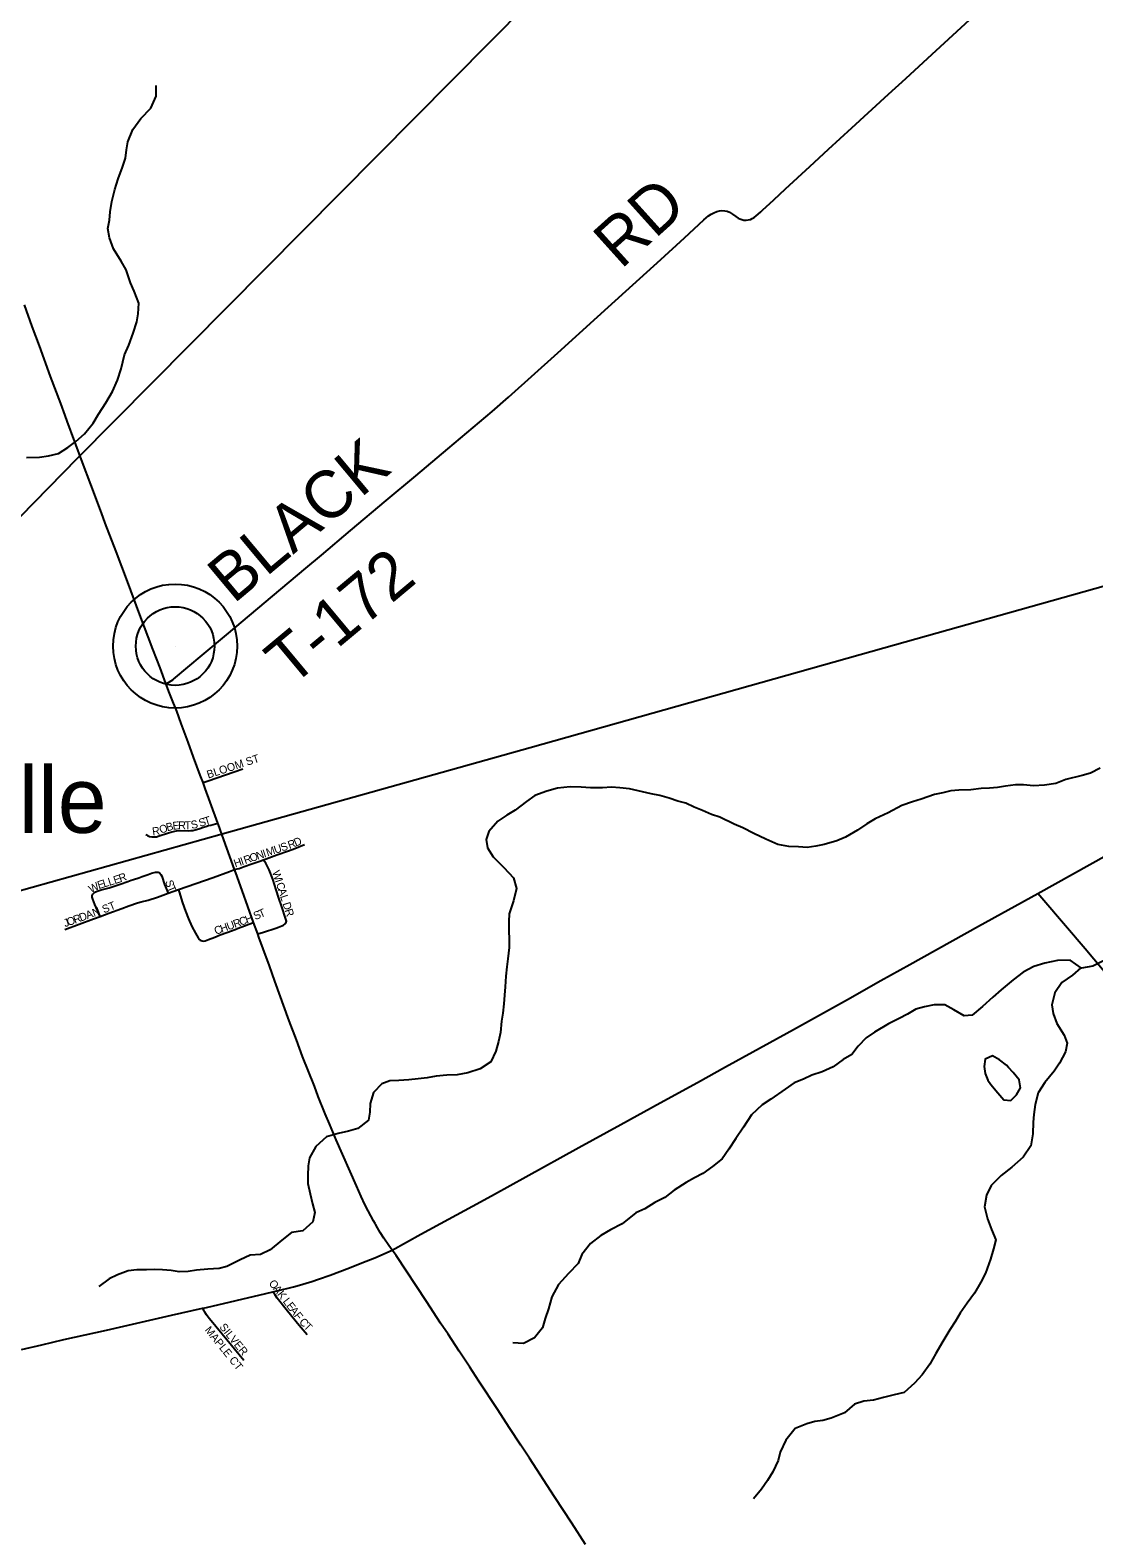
# Model space of a CAD drawing. Extents: x 1442749 to 1756758, y 235267 to 677782.
# Drawn here: x 1635226 to 1641962, y 537785 to 547333 of the extents above; entities that cross this region are included whole.
import ezdxf

# ---------------------------------------------------------------- set-up
doc = ezdxf.new("R2010")
doc.units = 0
for name, color, linetype in [('GM_X_Minor_Lake', 7, 'Continuous'), ('GM_X_Minor_River', 7, 'Continuous'), ('GM_X_Rail_Line', 7, 'Continuous'), ('GM_X_State_Route', 7, 'Continuous'), ('GM_X_Township', 7, 'Continuous'), ('GM_X_Township_Road', 7, 'Continuous'), ('GM_X_Township_Road_Text', 7, 'Continuous'), ('GM_X_Township_Subdivision', 7, 'Continuous'), ('GM_X_Township_Subdivision_Text', 7, 'Continuous'), ('GM_X_Unincorporated', 7, 'Continuous'), ('GM_X_Unincorporated_Location', 7, 'Continuous'), ('GM_X_Unincorporated_Text', 7, 'Continuous'), ('GM_X_US_Route', 7, 'Continuous')]:
    doc.layers.add(name, color=color, linetype=linetype)

msp = doc.modelspace()

# ---------------------------------------------------------------- linework, layer by layer
at = {"layer": 'GM_X_Minor_Lake'}
for points in [[(1641422.5, 540763.4), (1641409.8, 540777.6), (1641364, 540812.2), (1641320.1, 540836.8), (1641273.7, 540817.3), (1641267, 540769.2), (1641274.6, 540725), (1641290.1, 540682.7), (1641310, 540655.2)], [(1641310, 540655.2), (1641353.4, 540603.8), (1641391.1, 540559.2), (1641437.2, 540554.7), (1641471.8, 540590.4), (1641498.4, 540634.2), (1641489, 540686.5), (1641451.4, 540731), (1641422.5, 540763.4)]]:
    msp.add_lwpolyline(points, dxfattribs=at)
at = {"layer": 'GM_X_Minor_River'}
for points in [[(1635202.8, 544626.3), (1635285.2, 544629.4), (1635343.5, 544636.8), (1635406, 544652.1), (1635464.7, 544689.5), (1635515.4, 544727.1), (1635570.2, 544776.6), (1635625.3, 544844.2), (1635658.1, 544902), (1635705.2, 544973.7), (1635748.3, 545045.4), (1635779.3, 545117.2), (1635802.2, 545187.2), (1635823.4, 545277.2), (1635850.3, 545339.1), (1635879.3, 545415), (1635902.2, 545484.9), (1635910.9, 545536.9), (1635913.7, 545603.1), (1635884.5, 545679.7), (1635861, 545732.1), (1635833.9, 545814.6), (1635802.4, 545869.1), (1635753.2, 545947.9), (1635727.9, 546018.4), (1635718.6, 546076.7), (1635729.2, 546128.7), (1635733.9, 546182.8), (1635742.7, 546246.9), (1635761.7, 546324.9), (1635782.6, 546390.8), (1635811.6, 546464.7), (1635830.4, 546522.7), (1635837.1, 546574.7), (1635845.8, 546626.8), (1635876.8, 546704.7), (1635927.9, 546774.3), (1635991, 546839.8), (1636024, 546915.6), (1636024.8, 546981.8)], [(1642003.1, 542660.3), (1641940.4, 542626.9), (1641888, 542613.5), (1641785.2, 542586.6), (1641720.6, 542563.2), (1641650.2, 542552), (1641579.8, 542546.8), (1641515.6, 542553.5), (1641465.4, 542554.1), (1641403, 542544.8), (1641352.7, 542537.3), (1641300.4, 542531.9), (1641248.2, 542530.4), (1641183.8, 542523.1), (1641107.4, 542520), (1641057.2, 542516.5), (1641004.8, 542503.1), (1640952.4, 542491.7), (1640867.7, 542462.5), (1640813.3, 542447.1), (1640746.7, 542423.8), (1640659.8, 542376.6), (1640576.9, 542337.4), (1640524.3, 542305.9), (1640465.6, 542266.5), (1640388.7, 542223.2), (1640334.2, 542199.8), (1640253.6, 542176.6), (1640201.2, 542165.2), (1640146.9, 542157.8), (1640092.7, 542160.4), (1640030.4, 542163.1), (1639960.3, 542175.9), (1639884.3, 542208.8), (1639808.4, 542245.8), (1639738.5, 542280.7), (1639684.6, 542305.4), (1639594.7, 542348.5), (1639540.7, 542365.2), (1639484.8, 542391.8), (1639430.8, 542412.5), (1639378.9, 542437.2), (1639326.8, 542449.8), (1639272.8, 542468.5), (1639214.7, 542485.2), (1639158.6, 542495.8), (1639022.4, 542529.4), (1638960.2, 542534.2), (1638908, 542538.8), (1638849.7, 542535.4), (1638775.4, 542534.2), (1638715.2, 542538.9), (1638646.9, 542541.7), (1638566.4, 542532.6), (1638497.9, 542513.3), (1638421.2, 542486.1), (1638368.5, 542448.5), (1638297.6, 542393.2), (1638245, 542361.7), (1638188.3, 542324.2), (1638131.2, 542258.7), (1638114.5, 542206.7), (1638121.9, 542154.5), (1638157.4, 542097.9), (1638224.9, 542031)], [(1638224.9, 542031), (1638286.4, 541964.1), (1638305.6, 541897.7), (1638286.6, 541819.7), (1638259.5, 541737.7), (1638256.9, 541687.6), (1638258.2, 541629.4), (1638259.6, 541577.3), (1638258.9, 541523.1), (1638252, 541451), (1638245.4, 541400.9), (1638238.7, 541342.8), (1638233.8, 541274.7), (1638229.2, 541222.6), (1638226.5, 541166.5), (1638219.7, 541108.4), (1638211.1, 541056.3), (1638204.2, 540986.2), (1638191.4, 540928.2), (1638174.6, 540866.2), (1638143.7, 540800.4), (1638076.9, 540755), (1637998.2, 540729.8), (1637929.7, 540716.5), (1637865.4, 540715.2), (1637797.1, 540708), (1637740.7, 540698.6), (1637682.4, 540691.2), (1637624, 540685.9), (1637561.7, 540680.6), (1637503.4, 540679.2), (1637453, 540659.7), (1637400.1, 540606.2), (1637379.1, 540536.2), (1637376.5, 540480.1), (1637367.8, 540430), (1637300.9, 540376.6), (1637242.4, 540361.2), (1637176, 540345.9), (1637103.4, 540324.7), (1637034.3, 540263.3), (1636995.3, 540191.5), (1636986.7, 540141.5), (1636983.9, 540079.3), (1636985.3, 540029.2), (1636998.6, 539962.8), (1637013.9, 539900.5), (1637029.3, 539846.1), (1637016.5, 539786.1), (1636953.5, 539728.7), (1636881.1, 539719.4), (1636820.3, 539670), (1636745.2, 539608.7), (1636684.6, 539579.2), (1636620.2, 539576), (1636555.6, 539544.6), (1636472.7, 539503.4), (1636422.3, 539489.9), (1636352, 539486.7), (1636279.6, 539479.5), (1636227.2, 539472.1), (1636168.9, 539468.7), (1636118.8, 539477.3), (1636064.6, 539481.9), (1636012.4, 539484.5), (1635962.2, 539483.1), (1635901.9, 539481.7), (1635847.6, 539476.3), (1635779, 539451), (1635726.5, 539425.5), (1635661.6, 539376.1)], [(1642026.5, 541440.6), (1641955.7, 541405.3), (1641883.3, 541392.1), (1641811.6, 541443), (1641731.2, 541441.9), (1641652.6, 541424.8), (1641582.1, 541403.5), (1641515.4, 541368.1), (1641450.5, 541318.7), (1641375.4, 541255.4), (1641322.6, 541209.8), (1641257.6, 541150.4), (1641190.6, 541095), (1641140.4, 541091.5), (1641076.5, 541128.4), (1641018.7, 541161.1), (1640950.4, 541159.9), (1640890, 541148.5), (1640835.5, 541133.1), (1640782.9, 541101.6), (1640728.4, 541074.1), (1640661.7, 541040.8), (1640572.6, 540987.6), (1640520, 540952.1), (1640469.1, 540898.5), (1640430.3, 540846.8), (1640375.7, 540813.3), (1640310.8, 540767.9), (1640242.2, 540736.6), (1640175.6, 540715.3), (1640123.1, 540689.8), (1640064.5, 540666.4), (1640007.8, 540626.9), (1639916.6, 540563.8), (1639862, 540526.3), (1639794.9, 540464.9), (1639743.7, 540385.2), (1639694.7, 540313.6), (1639649.6, 540245.9), (1639608.7, 540184.2), (1639547.9, 540136.7), (1639485.1, 540093.3), (1639432.5, 540065.8), (1639379.9, 540034.3), (1639305, 539987), (1639246.2, 539939.5), (1639181.5, 539908.2), (1639118.8, 539868.8), (1639062.2, 539843.3), (1638975, 539774.1), (1638902.2, 539734.8), (1638839.5, 539699.4), (1638774.6, 539648), (1638719.5, 539578.4), (1638696.7, 539522.5)], [(1641880, 541394.3), (1641826.5, 541348.6), (1641759.6, 541301.2), (1641714.7, 541237.5), (1641695.7, 541161.5), (1641705, 541105.2), (1641728.4, 541042.8), (1641773.7, 540968.1), (1641793.1, 540917.7), (1641782.4, 540863.7), (1641745.4, 540791.9), (1641710.6, 540740.1), (1641651.5, 540668.6), (1641610.5, 540602.9), (1641589.6, 540528.9), (1641582.8, 540466.8), (1641578.2, 540416.7), (1641575.3, 540342.5), (1641562.3, 540268.5), (1641515.2, 540194.8), (1641442.2, 540133.4), (1641375.2, 540080), (1641312.2, 540016.5), (1641283.3, 539954.7), (1641270.4, 539880.6), (1641289.5, 539806.2), (1641314.8, 539737.7), (1641342.2, 539673.2), (1641327.4, 539615.2), (1641308.5, 539549.2), (1641275.3, 539461.4), (1641246.5, 539403.5), (1641205.5, 539333.8), (1641160.5, 539272.1), (1641115.6, 539208.4), (1641086.8, 539156.6), (1641050, 539102.9), (1640998.8, 539017.2), (1640961.8, 538953.4), (1640922.9, 538885.7), (1640875.8, 538818), (1640827, 538764.4), (1640760, 538705), (1640697.5, 538689.7), (1640631, 538674.3), (1640566.5, 538657), (1640506.2, 538649.7), (1640445.7, 538632.3), (1640382.8, 538576.9), (1640298, 538543.7), (1640245.6, 538528.3), (1640195.3, 538520.8), (1640144.9, 538507.3), (1640070.2, 538478.1), (1640011, 538404.5), (1639976, 538326.7), (1639963.3, 538274.7), (1639928.3, 538202.9), (1639895.4, 538147.1), (1639856.6, 538093.4), (1639807.7, 538031.8)], [(1638696.7, 539522.5), (1638635.7, 539459), (1638572.6, 539389.5), (1638529.5, 539311.8), (1638508.5, 539235.8), (1638487.6, 539173.8), (1638470.9, 539115.9), (1638419.9, 539052.3), (1638351.1, 539014.9), (1638282.9, 539019.7)]]:
    msp.add_lwpolyline(points, dxfattribs=at)
at = {"layer": 'GM_X_Rail_Line'}
msp.add_lwpolyline([(1622992.7, 538441.5), (1624973.8, 539013.5), (1626935.6, 539566.6), (1628793.5, 540088.9), (1634516, 541702.1), (1636441.8, 542242.9), (1638391.8, 542790.8), (1640631.9, 543421.9), (1643762.7, 544302.3), (1646454, 545058.4), (1646629.2, 545107.3), (1646753.5, 545144.7), (1646845.5, 545173.3), (1646960.4, 545211.3), (1647129.3, 545272.7), (1647416.4, 545385.5), (1647824.1, 545546.7)], dxfattribs=at)
at = {"layer": 'GM_X_State_Route'}
for points in [[(1636003.9, 543412.8), (1635921.3, 543631.2), (1635842.5, 543840.6), (1635770.4, 544030.8), (1635701.7, 544211.8), (1635678, 544276.4), (1635611.2, 544454.7), (1635558.8, 544596.1), (1635460.7, 544857.2), (1635448.3, 544891.9), (1635419.6, 544967.9), (1635355.6, 545140.1), (1635285, 545334.3), (1635238.5, 545457), (1635189.5, 545593.4)], [(1637410.5, 539774.8), (1637400.4, 539793), (1637384.4, 539823.4), (1637367.5, 539855.5), (1637346.6, 539896.4), (1637323.2, 539946.3), (1637291.9, 540014.4), (1637164.9, 540305.1), (1637121.3, 540407.8), (1637094.6, 540471.2), (1637050.6, 540580.6), (1637026.2, 540645), (1636951.3, 540834.1), (1636912.1, 540938.5), (1636867.5, 541058.3), (1636776.2, 541311.3), (1636741.3, 541406.8), (1636702.4, 541514.7), (1636675.3, 541588.5), (1636667.3, 541610.5), (1636641.4, 541682.7), (1636568.9, 541884.8), (1636528.5, 541995.9), (1636520.9, 542016.6), (1636490.4, 542100.6), (1636453.8, 542206), (1636416.8, 542307.8), (1636415.4, 542311.5), (1636367.1, 542443.2), (1636335.5, 542529.5), (1636321.3, 542567.6), (1636303.6, 542615.6), (1636260.8, 542729.2), (1636226, 542824.7), (1636182.5, 542941.5), (1636154.3, 543019.6), (1636130.1, 543081.2), (1636108.8, 543134.7), (1636086, 543195.3), (1636048.9, 543293.9), (1636003.9, 543412.8)], [(1637519.5, 539606.4), (1637497.4, 539635.9), (1637466.4, 539682), (1637443.4, 539718), (1637426.1, 539747.5), (1637412.6, 539770.9), (1637410.5, 539774.8)], [(1638743.6, 537742.6), (1638656.8, 537877.9), (1638546.8, 538045.1), (1638388, 538290.1), (1638334.3, 538372.6), (1638259.6, 538484.5), (1638188.2, 538594.6), (1638066.9, 538777.8), (1638010.2, 538866.1), (1637943.1, 538967.4), (1637872.3, 539073.8), (1637825.4, 539145.1), (1637736.1, 539282.6), (1637544.5, 539572.3), (1637539.3, 539579.4), (1637519.5, 539606.4)]]:
    msp.add_lwpolyline(points, dxfattribs=at)
at = {"layer": 'GM_X_Township'}
for points in [[(1644898.2, 555254.1), (1644395.6, 554944.1), (1643852.2, 554568.9), (1643512.1, 554247), (1640923.8, 550208.5), (1640432.9, 549458.1), (1639324.6, 548457.1), (1635523.6, 544621), (1633901.9, 542962.5), (1622672.3, 541853.7), (1621258.8, 543593.7), (1621242.7, 543613.4), (1617735.4, 547930.7), (1616705.5, 549186.7), (1616627.9, 549232.6), (1615854.3, 549688.4), (1611426.7, 552128.9), (1613178.2, 554457.1), (1615321.2, 557320.2)], [(1653261.4, 533457.5), (1649470.2, 532439.8), (1648624.5, 532214.5), (1643928.6, 530963.1), (1641622.2, 530342.8), (1638146.2, 529407.9), (1628660.7, 526876.2), (1619668.8, 524460.8), (1619911.1, 527377.3), (1620636.3, 536103), (1621012.8, 540633.9), (1621258.8, 543593.7), (1622672.3, 541853.7), (1633901.9, 542962.5), (1635523.6, 544621), (1639324.6, 548457.1), (1640432.9, 549458.1), (1640923.8, 550208.5), (1643512.1, 554247), (1643852.2, 554568.9), (1644395.6, 554944.1), (1644898.2, 555254.1)]]:
    msp.add_lwpolyline(points, dxfattribs=at)
at = {"layer": 'GM_X_Township_Road'}
for points in [[(1636086, 543195.3), (1636096.2, 543200.3), (1636108.6, 543206.3), (1636119.9, 543212.3), (1636129.2, 543219), (1636133.4, 543222.6), (1636315.7, 543375.7), (1636468.8, 543504.4), (1636814, 543792.4), (1636972, 543925.6), (1637070.5, 544007.3), (1637255.6, 544164.5), (1637481.6, 544354.5), (1637667.8, 544510.3), (1637871.5, 544681.1), (1638152, 544918.4), (1638255.9, 545009), (1638568.1, 545289.9), (1638818.5, 545516.9), (1638998.1, 545680.3), (1639219.2, 545880.9), (1639369.2, 546018.4), (1639492.6, 546131.7), (1639522.8, 546156.9), (1639539.4, 546167.8), (1639556.6, 546177.1), (1639575, 546184.1), (1639590.9, 546187.9), (1639607, 546189.9), (1639624.5, 546189.8), (1639639.6, 546186.4), (1639654.7, 546180.4), (1639674.3, 546168.5), (1639694.4, 546153.5), (1639709.5, 546142.5), (1639720.7, 546137.4), (1639732, 546133), (1639745.6, 546129.9), (1639759.4, 546128.8), (1639772.4, 546130.9), (1639788.9, 546135), (1639799.3, 546140.7), (1639810.1, 546147.3), (1639836.4, 546167.4), (1639853.3, 546183.3), (1639863.1, 546192.1), (1639935.2, 546259.1), (1640009.5, 546328.7), (1640164.4, 546470.6), (1640282.8, 546579.4), (1640429.8, 546715.2), (1640662, 546927.9), (1640771.2, 547027.4), (1640911.4, 547156.1), (1641463.4, 547665.8)], [(1644952.7, 537933.2), (1644888.4, 538008.3), (1644755.7, 538166.7), (1644661.1, 538280.1), (1644518.1, 538447), (1644484, 538486.9), (1644158.3, 538868.8), (1644020.5, 539031.5), (1643827.8, 539259.5), (1643667.9, 539446.5), (1643517.3, 539624.3), (1643411, 539749.1), (1643327.6, 539846.1), (1643204.3, 539991.1), (1643068, 540150.8), (1642924.7, 540317.4), (1642731.1, 540544.6), (1642584.3, 540716.9), (1642489, 540829.6), (1642329.1, 541016.6), (1642071.7, 541318.7), (1641906.5, 541514.2), (1641644.4, 541820.9), (1641606.5, 541865.3)]]:
    msp.add_lwpolyline(points, dxfattribs=at)
at = {"layer": 'GM_X_Township_Subdivision'}
for points in [[(1636321.3, 542567.6), (1636353.4, 542578.7), (1636572.5, 542655)], [(1635958.5, 542239.2), (1635963.4, 542236.4), (1635969.5, 542232), (1635981.6, 542227.2), (1635997.8, 542224), (1636014.1, 542223.7), (1636027.1, 542225.4), (1636042.8, 542229.9), (1636095.2, 542248.7), (1636123.7, 542256.7), (1636152.5, 542262.6), (1636175.4, 542264.1), (1636228, 542262.7), (1636244.3, 542263.6), (1636256.8, 542265.3), (1636272.2, 542267.9), (1636293.5, 542274.1), (1636323.3, 542284.7), (1636339.4, 542290.5), (1636355.8, 542295.3), (1636369.5, 542298.8), (1636386.2, 542303.4), (1636415.4, 542311.5)], [(1636701.3, 542077.8), (1636720, 542085.8), (1636787.9, 542110.7), (1636862.9, 542134.9), (1636903, 542149.5), (1636963.1, 542175.9)], [(1636520.9, 542016.6), (1636537.3, 542021.2), (1636550.1, 542024.9), (1636581.2, 542035.6), (1636630.3, 542054), (1636686.1, 542073.4), (1636701.3, 542077.8)], [(1636667.3, 541610.5), (1636703, 541621.6), (1636781.3, 541645.8), (1636799.8, 541652.4), (1636821, 541661.3), (1636829.9, 541665.5), (1636840.3, 541673.3), (1636844.5, 541678.1), (1636847.6, 541683.7), (1636848.6, 541690), (1636848.1, 541696.5), (1636844.2, 541709.1), (1636820.5, 541781.2), (1636800.6, 541835.9), (1636785.2, 541889.5), (1636762.3, 541957.2), (1636739.7, 542016), (1636719, 542057), (1636710.9, 542068.2), (1636701.3, 542077.8)], [(1635668.9, 541720.4), (1635636, 541795.8), (1635622.9, 541829.5), (1635619.6, 541842.2), (1635619.8, 541851.9), (1635622.9, 541861.1), (1635628.9, 541868.6), (1635636.7, 541874.4), (1635651.6, 541881.2), (1635676.7, 541888.5), (1635727.1, 541902.5), (1635795.6, 541924.7), (1635845.1, 541941.5), (1635866.4, 541949.2), (1635881.2, 541954.7), (1635914.7, 541965), (1635936.3, 541972.7), (1635973, 541986.6), (1635994.8, 541993.4), (1636020.1, 542000.5), (1636029.9, 542001.4), (1636036.3, 542000.4), (1636042.1, 541997.9), (1636047.2, 541993.9), (1636053.3, 541986.2), (1636059.2, 541974.5), (1636077, 541921.7), (1636099.5, 541866.7)], [(1636166.3, 541890.1), (1636384.6, 541966.8), (1636489, 542004.9), (1636520.9, 542016.6)], [(1635668.9, 541720.4), (1635725.5, 541741.5), (1635807.9, 541771.6), (1635850.9, 541787.1), (1635906.7, 541806), (1635928.9, 541811.8), (1635973, 541823.9), (1636032.1, 541843), (1636099.5, 541866.7)], [(1636099.5, 541866.7), (1636166.3, 541890.1)], [(1636166.3, 541890.1), (1636177.1, 541854), (1636191.2, 541806.8), (1636209.9, 541754.1), (1636230, 541705.5), (1636250.9, 541657.5), (1636273.3, 541613.6), (1636289.4, 541584.8), (1636295.4, 541577), (1636302.8, 541570.5), (1636308.4, 541567.3), (1636314.6, 541565.2), (1636324.4, 541564.5), (1636334.1, 541566.2), (1636355.5, 541574.3), (1636395.3, 541589.8), (1636429, 541602.8), (1636471.9, 541619.4), (1636524.3, 541638.5), (1636542.8, 541645.4), (1636582.8, 541659.9), (1636610.4, 541670.6), (1636641.4, 541682.7)], [(1635446.3, 541638.6), (1635627.5, 541704.9), (1635668.9, 541720.4)], [(1636979.7, 539070.2), (1636929.7, 539130.5), (1636855.8, 539221), (1636790.9, 539302.3), (1636775, 539326), (1636763.8, 539342.8)], [(1636579.1, 538908), (1636442.2, 539074.5), (1636362.8, 539171.8), (1636348, 539191.5), (1636343.7, 539197.2), (1636333.1, 539213.2), (1636327.9, 539222.1), (1636318, 539239.1)]]:
    msp.add_lwpolyline(points, dxfattribs=at)
at = {"layer": 'GM_X_Unincorporated'}
for radius in [392.8, 249]:
    msp.add_circle((1636144.4, 543432.5), radius, dxfattribs=at)
at = {"layer": 'GM_X_Unincorporated_Location'}
msp.add_line((1636144.4, 543432.5), (1636144.4, 543432.5), dxfattribs=at)
at = {"layer": 'GM_X_US_Route'}
msp.add_lwpolyline([(1635172.2, 538977), (1635299.9, 539006.9), (1635440.3, 539040.7), (1635709.5, 539099.4), (1636121.7, 539195.8), (1636318, 539239.1), (1636342.7, 539244.6), (1636719.6, 539332.9), (1636763.8, 539342.8), (1636825.2, 539356.7), (1636859.1, 539365.4), (1636894.9, 539374.6), (1636931.4, 539385.2), (1636973.5, 539397.4), (1637009.9, 539409.2), (1637051.4, 539422.7), (1637125.5, 539448.9), (1637248, 539495.8), (1637327.6, 539526.3), (1637409.7, 539559.2), (1637519.5, 539606.4), (1637700.7, 539707.7), (1637876.4, 539803.4), (1638078.1, 539913.3), (1638167.3, 539962.2), (1638365.7, 540071.2), (1638701.6, 540256.7), (1638965.9, 540402.3), (1639216.3, 540539.1), (1639452.3, 540668.5), (1639630.2, 540767), (1639802.4, 540862.3), (1640061, 541004.7), (1640401.8, 541195.1), (1640613.4, 541314.3), (1640797.3, 541415.6), (1641232.5, 541658.9), (1641606.5, 541865.3), (1642156.5, 542171)], dxfattribs=at)

# ---------------------------------------------------------------- texts
at = {"layer": 'GM_X_Township_Road_Text'}
for s, rotation, p in [('RD', 41.98274, (1638967.2, 545814.2)), ('BLACK', 39.88275, (1636514.4, 543695.6)), ('T-172', 39.83968, (1636879.4, 543169.7))]:
    msp.add_text(s, height=300, rotation=rotation, dxfattribs=at).set_placement(p)
at = {"layer": 'GM_X_Township_Subdivision_Text'}
for s, rotation, p in [('BLOOM ST', 18.17424, (1636354.1, 542593.3)), ('S', 17.13888, (1636302.2, 542286.5)), ('T', 17.35276, (1636336, 542296.9)), ('R', 7.84502, (1636002.5, 542233.1)), ('O', 23.09585, (1636055.7, 542242.3)), ('B', 14.83131, (1636094.3, 542259)), ('E', 5.80304, (1636130.6, 542268.7)), ('R', 0.5829, (1636164.4, 542272.2)), ('T', 0.86149, (1636204.3, 542272.6)), ('S', 11.10287, (1636249.1, 542274.2)), ('I', 18.78051, (1636708.8, 542092.6)), ('M', 18.86758, (1636729.7, 542099.7)), ('U', 18.87031, (1636779.6, 542116.8)), ('S', 18.8582, (1636821.3, 542131)), ('R', 20.1198, (1636868.2, 542147.1)), ('D', 23.16112, (1636908.1, 542161.8)), ('H', 18.87031, (1636525.5, 542030)), ('I', 18.78051, (1636567.1, 542044.2)), ('R', 18.88116, (1636588, 542051.3)), ('O', 18.87738, (1636625.5, 542064.2)), ('N', 18.87031, (1636667.1, 542078.4)), ('E', 17.76965, (1635660.9, 541892.9)), ('L', 17.07863, (1635694.2, 541903.6)), ('L', 17.08925, (1635727.9, 541914)), ('E', 18.05491, (1635762.4, 541924.6)), ('R', 20.12325, (1635797.7, 541936.1)), ('W', 288.24885, (1636757.6, 542002.1)), ('I', 288.24129, (1636775.5, 541947.8)), ('W', 27.91824, (1635612.5, 541867.1)), ('S', 286.91388, (1636080.6, 541942.5)), ('T', 292.19916, (1636092.5, 541904.1)), ('C', 288.22752, (1636782.4, 541926.9)), ('A', 288.23456, (1636794.8, 541889.3)), ('L', 288.25148, (1636808.5, 541847.5)), ('N', 20.70121, (1635630.4, 541717.6)), ('ST', 21.79136, (1635693.6, 541739.5)), ('T', 23.2043, (1636684.9, 541710.5)), ('D', 288.24837, (1636823.7, 541801.6)), ('R', 288.23521, (1636837.5, 541759.8)), ('J', 19.88604, (1635447.5, 541651.6)), ('O', 19.84493, (1635468.2, 541659.1)), ('R', 19.82539, (1635509.6, 541674)), ('D', 19.86711, (1635546.9, 541687.4)), ('A', 19.84493, (1635588.2, 541702.4)), ('H', 19.89347, (1636439.5, 541616.7)), ('U', 19.90897, (1636480.9, 541631.7)), ('R', 19.93212, (1636522.3, 541646.6)), ('C', 20.07486, (1636559.6, 541660.2)), ('H', 22.13807, (1636598.7, 541674.5)), ('S', 23.16472, (1636652.5, 541696.7)), ('C', 19.92501, (1636402.3, 541603.2)), ('O', 307.98043, (1636734.1, 539395.7)), ('A', 307.93632, (1636761.1, 539361)), ('K', 307.97102, (1636788.2, 539326.3)), ('L', 307.95165, (1636823.4, 539281.2)), ('E', 307.99654, (1636845.1, 539253.4)), ('A', 307.93632, (1636866.8, 539225.7)), ('F', 307.9792, (1636893.8, 539190.9)), ('MAPLE CT', 309.05192, (1636328.4, 539099.7)), ('SILVER', 309.20757, (1636421.6, 539118.7)), ('C', 311.8606, (1636926, 539149.9)), ('T', 314.90529, (1636954.4, 539118.4))]:
    msp.add_text(s, height=50, rotation=rotation, dxfattribs=at).set_placement(p)
at = {"layer": 'GM_X_Unincorporated_Text'}
msp.add_text('Reesville', height=417, rotation=0.00001, dxfattribs=at).set_placement((1633448.7, 542249.7))

doc.saveas('drawing.dxf')
